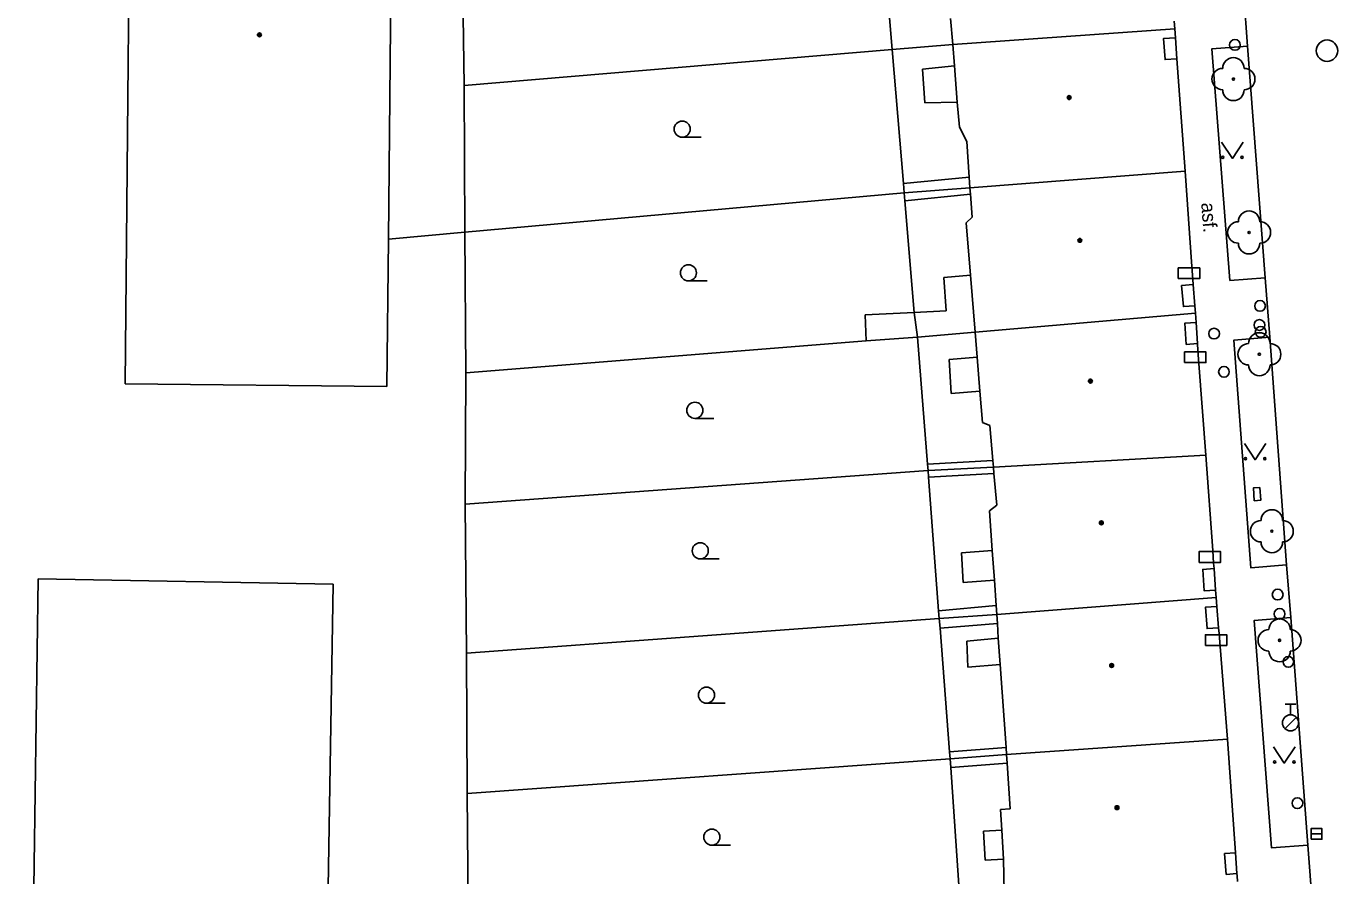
# Model space of a CAD drawing. Extents: x -596229 to -595156, y -1161237 to -1159376.
# Drawn here: x -596149.1 to -596088.1, y -1160961.1 to -1160921.5 of the extents above; entities that cross this region are included whole.
import ezdxf

# ---------------------------------------------------------------- set-up
doc = ezdxf.new("R2010")
doc.units = 0
for name, color, linetype in [('DOP - budovy nerozlisene - VP', 7, 'Continuous'), ('DOP - kresba z DSPS bez souradnic', 7, 'Continuous'), ('DOP - rozhrani ploch obecne', 7, 'Continuous'), ('Level 22', 7, 'Continuous'), ('Level 24', 7, 'Continuous'), ('Level 26', 7, 'Continuous'), ('Level 27', 7, 'Continuous'), ('Level 28', 7, 'Continuous'), ('Level 36', 7, 'Continuous'), ('Level 39', 7, 'Continuous'), ('slaboproud - povrch.  znaky a tel. budka skut. velikost', 7, 'Continuous'), ('TM - budovy zdene_ betonove - NP', 7, 'Continuous'), ('TM - budovy zdene_ betonove - VP', 7, 'Continuous'), ('TM - chodniky - VP', 7, 'Continuous'), ('TM - komunikace - VP', 7, 'Continuous'), ('TM - letecke snimky - pomocna linie', 7, 'Continuous'), ('TM - popis povrchu', 7, 'Continuous')]:
    doc.layers.add(name, color=color, linetype=linetype)

msp = doc.modelspace()

# ---------------------------------------------------------------- linework, layer by layer
at = {"layer": 'DOP - budovy nerozlisene - VP'}
for points in [[(-596144.22, -1160906.56), (-596144.53, -1160938.16)], [(-596132.26, -1160931.43), (-596132.02, -1160906.69)], [(-596132.33, -1160938.29), (-596132.26, -1160931.43)], [(-596144.53, -1160938.16), (-596132.33, -1160938.29)], [(-596149.13, -1160987.09), (-596148.57, -1160947.24)], [(-596148.57, -1160947.24), (-596134.84, -1160947.49)], [(-596134.84, -1160947.49), (-596135.09, -1160962.55)]]:
    msp.add_lwpolyline(points, dxfattribs=at)
at = {"layer": 'DOP - kresba z DSPS bez souradnic'}
for points in [[(-596107.39, -1160923.52), (-596105.9, -1160923.36)], [(-596107.28, -1160925.09), (-596107.39, -1160923.52)], [(-596105.77, -1160925.05), (-596107.28, -1160925.09)], [(-596108.28, -1160928.84), (-596105.21, -1160928.55)], [(-596108.21, -1160929.65), (-596105.16, -1160929.33)], [(-596106.39, -1160933.21), (-596105.15, -1160933.11)], [(-596106.29, -1160934.77), (-596106.39, -1160933.21)], [(-596107.78, -1160934.84), (-596106.29, -1160934.77)], [(-596104.85, -1160936.92), (-596106.15, -1160937.03)], [(-596106.15, -1160937.03), (-596106.05, -1160938.62)], [(-596106.05, -1160938.62), (-596104.72, -1160938.51)], [(-596107.15, -1160941.91), (-596104.12, -1160941.74)], [(-596107.11, -1160942.51), (-596104.06, -1160942.34)], [(-596105.58, -1160946.03), (-596104.14, -1160945.93)], [(-596105.5, -1160947.41), (-596105.58, -1160946.03)], [(-596104.04, -1160947.31), (-596105.5, -1160947.41)], [(-596106.64, -1160948.74), (-596103.96, -1160948.48)], [(-596106.57, -1160949.54), (-596103.9, -1160949.33)], [(-596105.33, -1160950.14), (-596103.86, -1160950.01)], [(-596105.28, -1160951.36), (-596105.33, -1160950.14)], [(-596103.77, -1160951.23), (-596105.28, -1160951.36)], [(-596103.5, -1160955.1), (-596106.13, -1160955.3)], [(-596106.07, -1160956.03), (-596103.45, -1160955.83)], [(-596104.55, -1160959), (-596103.7, -1160958.95)], [(-596104.47, -1160960.34), (-596104.55, -1160959)], [(-596103.62, -1160960.29), (-596104.47, -1160960.34)]]:
    msp.add_lwpolyline(points, dxfattribs=at)
at = {"layer": 'DOP - rozhrani ploch obecne'}
for points in [[(-596108.8, -1160922.61), (-596109.65, -1160912.36)], [(-596128.89, -1160913.51), (-596128.74, -1160924.28)], [(-596108.8, -1160922.61), (-596105.98, -1160922.37)], [(-596108.8, -1160922.61), (-596128.74, -1160924.28)], [(-596108.28, -1160928.84), (-596108.8, -1160922.61)], [(-596128.74, -1160924.28), (-596128.7, -1160931.11)], [(-596108.24, -1160929.27), (-596108.28, -1160928.84)], [(-596105.18, -1160929.04), (-596108.24, -1160929.27)], [(-596128.7, -1160931.11), (-596108.24, -1160929.27)], [(-596108.24, -1160929.27), (-596108.21, -1160929.65)], [(-596108.21, -1160929.65), (-596107.78, -1160934.84)], [(-596132.26, -1160931.43), (-596128.7, -1160931.11)], [(-596128.7, -1160931.11), (-596128.65, -1160937.65)], [(-596107.78, -1160934.84), (-596110.06, -1160934.95)], [(-596110.06, -1160934.95), (-596110.01, -1160936.17)], [(-596107.62, -1160935.99), (-596104.94, -1160935.76)], [(-596110.01, -1160936.17), (-596128.65, -1160937.65)], [(-596110.01, -1160936.17), (-596107.62, -1160935.99)], [(-596107.15, -1160941.91), (-596107.62, -1160935.99)], [(-596128.65, -1160937.65), (-596128.69, -1160943.77)], [(-596107.13, -1160942.21), (-596107.15, -1160941.91)], [(-596107.13, -1160942.21), (-596104.09, -1160942.04)], [(-596128.69, -1160943.77), (-596107.13, -1160942.21)], [(-596107.11, -1160942.51), (-596107.13, -1160942.21)], [(-596106.64, -1160948.74), (-596107.11, -1160942.51)], [(-596128.69, -1160943.77), (-596128.63, -1160950.7)], [(-596106.61, -1160949.1), (-596106.64, -1160948.74)], [(-596106.61, -1160949.1), (-596128.63, -1160950.7)], [(-596106.61, -1160949.1), (-596103.93, -1160948.9)], [(-596106.57, -1160949.54), (-596106.61, -1160949.1)], [(-596106.13, -1160955.3), (-596106.57, -1160949.54)], [(-596128.63, -1160950.7), (-596128.59, -1160957.24)], [(-596106.1, -1160955.62), (-596106.13, -1160955.3)], [(-596106.1, -1160955.62), (-596103.48, -1160955.42)], [(-596106.1, -1160955.62), (-596128.59, -1160957.24)], [(-596106.07, -1160956.03), (-596106.1, -1160955.62)], [(-596105.67, -1160961.96), (-596106.07, -1160956.03)], [(-596128.59, -1160957.24), (-596128.55, -1160962.5)]]:
    msp.add_lwpolyline(points, dxfattribs=at)
at = {"layer": 'Level 22'}
for centre in [(-596092.91, -1160923.98), (-596092.18, -1160931.12), (-596091.7, -1160936.79), (-596091.12, -1160945.03), (-596090.76, -1160950.11)]:
    msp.add_circle(centre, 0.05, dxfattribs=at)
for centre, start, end in [((-596092.91, -1160923.48), 0, 180), ((-596093.41, -1160923.98), 90, 270), ((-596092.41, -1160923.98), 270, 90), ((-596092.91, -1160924.48), 180, 0), ((-596092.18, -1160930.62), 0, 180), ((-596092.68, -1160931.12), 90, 270), ((-596091.68, -1160931.12), 270, 90), ((-596092.18, -1160931.62), 180, 0), ((-596091.7, -1160936.29), 0, 180), ((-596092.2, -1160936.79), 90, 270), ((-596091.2, -1160936.79), 270, 90), ((-596091.7, -1160937.29), 180, 0), ((-596091.12, -1160944.53), 0, 180), ((-596091.62, -1160945.03), 90, 270), ((-596090.62, -1160945.03), 270, 90), ((-596091.12, -1160945.53), 180, 0), ((-596090.76, -1160949.61), 0, 180), ((-596091.26, -1160950.11), 90, 270), ((-596090.26, -1160950.11), 270, 90), ((-596090.76, -1160950.61), 180, 0)]:
    msp.add_arc(centre, 0.5, start, end, dxfattribs=at)
at = {"layer": 'Level 24'}
for points in [[(-596095.477, -1160933.268), (-596094.477, -1160933.268), (-596094.477, -1160932.768), (-596095.477, -1160932.768)], [(-596095.187, -1160937.178), (-596094.187, -1160937.178), (-596094.187, -1160936.678), (-596095.187, -1160936.678)], [(-596094.507, -1160946.478), (-596093.507, -1160946.478), (-596093.507, -1160945.978), (-596094.507, -1160945.978)], [(-596094.217, -1160950.348), (-596093.217, -1160950.348), (-596093.217, -1160949.848), (-596094.217, -1160949.848)]]:
    msp.add_lwpolyline(points, close=True, dxfattribs=at)
at = {"layer": 'Level 26'}
for centre in [(-596092.84, -1160922.39), (-596091.67, -1160934.54), (-596091.7, -1160935.43), (-596091.64, -1160935.75), (-596093.35, -1160937.61), (-596090.85, -1160947.98), (-596090.76, -1160948.88), (-596090.35, -1160951.11), (-596089.93, -1160957.69)]:
    msp.add_circle(centre, 0.25, dxfattribs=at)
at = {"layer": 'Level 27'}
msp.add_line((-596089.29, -1160959.12), (-596088.79, -1160959.12), dxfattribs=at)
msp.add_lwpolyline([(-596089.29, -1160959.37), (-596088.79, -1160959.37), (-596088.79, -1160958.87), (-596089.29, -1160958.87)], close=True, dxfattribs=at)
msp.add_circle((-596088.55, -1160922.66), 0.5, dxfattribs=at)
at = {"layer": 'Level 28'}
for p, q in [((-596090.5, -1160953.075), (-596090, -1160953.075)), ((-596090.25, -1160953.575), (-596090.25, -1160953.075)), ((-596090.508, -1160954.222), (-596089.978, -1160953.692))]:
    msp.add_line(p, q, dxfattribs=at)
for centre, radius in [((-596093.81, -1160935.83), 0.25), ((-596090.25, -1160953.95), 0.375)]:
    msp.add_circle(centre, radius, dxfattribs=at)
at = {"layer": 'Level 36'}
for p, q in [((-596118.58, -1160926.685), (-596117.705, -1160926.685)), ((-596118.29, -1160933.375), (-596117.415, -1160933.375)), ((-596117.99, -1160939.775), (-596117.115, -1160939.775)), ((-596117.74, -1160946.315), (-596116.865, -1160946.315)), ((-596117.45, -1160953.035), (-596116.575, -1160953.035)), ((-596117.2, -1160959.645), (-596116.325, -1160959.645))]:
    msp.add_line(p, q, dxfattribs=at)
for points in [[(-596093.46, -1160926.92), (-596092.96, -1160927.67), (-596092.46, -1160926.92)], [(-596092.4, -1160940.95), (-596091.9, -1160941.7), (-596091.4, -1160940.95)], [(-596091.04, -1160955.07), (-596090.54, -1160955.82), (-596090.04, -1160955.07)]]:
    msp.add_lwpolyline(points, dxfattribs=at)
for centre, radius in [((-596118.58, -1160926.31), 0.375), ((-596093.41, -1160927.62), 0.05), ((-596092.511, -1160927.62), 0.05), ((-596118.29, -1160933), 0.375), ((-596117.99, -1160939.4), 0.375), ((-596092.35, -1160941.65), 0.05), ((-596091.451, -1160941.65), 0.05), ((-596117.74, -1160945.94), 0.375), ((-596117.45, -1160952.66), 0.375), ((-596090.99, -1160955.77), 0.05), ((-596090.091, -1160955.77), 0.05), ((-596117.2, -1160959.27), 0.375)]:
    msp.add_circle(centre, radius, dxfattribs=at)
at = {"layer": 'Level 39'}
for centre, radius in [((-596138.27, -1160921.92), 0.09), ((-596138.27, -1160921.92), 0.0398), ((-596100.56, -1160924.84), 0.09), ((-596100.56, -1160924.84), 0.0398), ((-596100.06, -1160931.49), 0.09), ((-596100.06, -1160931.49), 0.0398), ((-596099.57, -1160938.04), 0.09), ((-596099.57, -1160938.04), 0.0398), ((-596099.06, -1160944.64), 0.09), ((-596099.06, -1160944.64), 0.0398), ((-596098.58, -1160951.28), 0.09), ((-596098.58, -1160951.28), 0.0398), ((-596098.33, -1160957.9), 0.09), ((-596098.33, -1160957.9), 0.0398)]:
    msp.add_circle(centre, radius, dxfattribs=at)
at = {"layer": 'slaboproud - povrch.  znaky a tel. budka skut. velikost'}
msp.add_lwpolyline([(-596091.68, -1160942.99), (-596091.64, -1160943.59), (-596091.94, -1160943.61), (-596091.98, -1160943.01), (-596091.68, -1160942.99)], dxfattribs=at)
at = {"layer": 'TM - budovy zdene_ betonove - NP'}
for points in [[(-596095.54, -1160923.04), (-596096.09, -1160923.07), (-596096.16, -1160922.09), (-596095.61, -1160922.06)], [(-596094.7, -1160934.53), (-596095.24, -1160934.57), (-596095.32, -1160933.59), (-596094.78, -1160933.55)], [(-596094.58, -1160936.29), (-596095.11, -1160936.33), (-596095.18, -1160935.35), (-596094.65, -1160935.31)], [(-596093.74, -1160947.77), (-596094.27, -1160947.81), (-596094.34, -1160946.81), (-596093.81, -1160946.77)], [(-596093.6, -1160949.52), (-596094.14, -1160949.56), (-596094.21, -1160948.57), (-596093.68, -1160948.53)], [(-596092.75, -1160960.97), (-596093.24, -1160961.01), (-596093.32, -1160960.04), (-596092.81, -1160960)]]:
    msp.add_lwpolyline(points, dxfattribs=at)
at = {"layer": 'TM - budovy zdene_ betonove - VP'}
for points in [[(-596105.98, -1160922.37), (-596106.08, -1160921.16)], [(-596095.67, -1160921.28), (-596095.64, -1160921.64)], [(-596105.98, -1160922.37), (-596095.64, -1160921.64)], [(-596095.64, -1160921.64), (-596095.61, -1160922.06)], [(-596105.9, -1160923.36), (-596105.98, -1160922.37)], [(-596095.61, -1160922.06), (-596095.54, -1160923.04)], [(-596095.54, -1160923.04), (-596095.16, -1160928.27)], [(-596105.77, -1160925.05), (-596105.9, -1160923.36)], [(-596105.67, -1160926.22), (-596105.77, -1160925.05)], [(-596105.33, -1160926.88), (-596105.67, -1160926.22)], [(-596105.21, -1160928.55), (-596105.33, -1160926.88)], [(-596105.18, -1160929.04), (-596105.21, -1160928.55)], [(-596095.16, -1160928.27), (-596105.18, -1160929.04)], [(-596095.16, -1160928.27), (-596094.84, -1160932.71), (-596094.8, -1160933.31), (-596094.78, -1160933.55)], [(-596105.16, -1160929.33), (-596105.18, -1160929.04)], [(-596105.08, -1160930.41), (-596105.16, -1160929.33)], [(-596105.35, -1160930.68), (-596105.08, -1160930.41)], [(-596105.15, -1160933.11), (-596105.35, -1160930.68)], [(-596104.94, -1160935.76), (-596105.15, -1160933.11)], [(-596094.78, -1160933.55), (-596094.7, -1160934.53)], [(-596094.7, -1160934.53), (-596094.68, -1160934.87)], [(-596104.94, -1160935.76), (-596094.68, -1160934.87)], [(-596094.68, -1160934.87), (-596094.65, -1160935.31)], [(-596094.65, -1160935.31), (-596094.58, -1160936.29)], [(-596104.85, -1160936.92), (-596104.94, -1160935.76)], [(-596094.58, -1160936.29), (-596094.56, -1160936.62), (-596094.52, -1160937.22), (-596094.2, -1160941.49)], [(-596104.72, -1160938.51), (-596104.85, -1160936.92)], [(-596104.6, -1160939.97), (-596104.72, -1160938.51)], [(-596104.25, -1160940.1), (-596104.6, -1160939.97)], [(-596104.12, -1160941.74), (-596104.25, -1160940.1)], [(-596104.09, -1160942.04), (-596104.12, -1160941.74)], [(-596104.09, -1160942.04), (-596094.2, -1160941.49)], [(-596104.06, -1160942.34), (-596104.09, -1160942.04)], [(-596094.2, -1160941.49), (-596093.87, -1160945.92), (-596093.83, -1160946.52), (-596093.81, -1160946.77)], [(-596103.93, -1160943.81), (-596104.06, -1160942.34)], [(-596104.27, -1160944.08), (-596103.93, -1160943.81)], [(-596104.14, -1160945.93), (-596104.27, -1160944.08)], [(-596104.04, -1160947.31), (-596104.14, -1160945.93)], [(-596093.81, -1160946.77), (-596093.74, -1160947.77)], [(-596103.96, -1160948.48), (-596104.04, -1160947.31)], [(-596103.93, -1160948.9), (-596093.71, -1160948.11)], [(-596093.74, -1160947.77), (-596093.71, -1160948.11)], [(-596093.71, -1160948.11), (-596093.68, -1160948.53)], [(-596103.93, -1160948.9), (-596103.96, -1160948.48)], [(-596093.68, -1160948.53), (-596093.6, -1160949.52)], [(-596103.9, -1160949.33), (-596103.93, -1160948.9)], [(-596103.86, -1160950.01), (-596103.9, -1160949.33)], [(-596093.6, -1160949.52), (-596093.58, -1160949.79), (-596093.53, -1160950.39), (-596093.19, -1160954.71)], [(-596103.77, -1160951.23), (-596103.86, -1160950.01)], [(-596103.5, -1160955.1), (-596103.77, -1160951.23)], [(-596103.48, -1160955.42), (-596093.19, -1160954.71)], [(-596093.19, -1160954.71), (-596092.81, -1160960)], [(-596103.48, -1160955.42), (-596103.5, -1160955.1)], [(-596103.45, -1160955.83), (-596103.48, -1160955.42)], [(-596103.3, -1160957.96), (-596103.45, -1160955.83)], [(-596103.76, -1160957.99), (-596103.3, -1160957.96)], [(-596103.7, -1160958.95), (-596103.76, -1160957.99)], [(-596103.62, -1160960.29), (-596103.7, -1160958.95)], [(-596103.58, -1160961.82), (-596103.62, -1160960.29)], [(-596092.81, -1160960), (-596092.75, -1160960.97)], [(-596092.75, -1160960.97), (-596092.74, -1160961.07), (-596092.72, -1160961.33)]]:
    msp.add_lwpolyline(points, dxfattribs=at)
at = {"layer": 'TM - chodniky - VP'}
for points in [[(-596092.25, -1160922.44), (-596093.91, -1160922.57), (-596093.07, -1160933.35), (-596091.43, -1160933.23)], [(-596091.22, -1160936), (-596092.89, -1160936.13), (-596092.1, -1160946.73), (-596090.43, -1160946.6)], [(-596090.24, -1160949.05), (-596091.94, -1160949.18), (-596091.13, -1160959.77), (-596089.44, -1160959.64)]]:
    msp.add_lwpolyline(points, dxfattribs=at)
at = {"layer": 'TM - komunikace - VP'}
for points in [[(-596092.43, -1160920.07), (-596092.25, -1160922.44)], [(-596092.25, -1160922.44), (-596091.43, -1160933.23)], [(-596091.43, -1160933.23), (-596091.22, -1160936)], [(-596091.22, -1160936), (-596090.43, -1160946.6)], [(-596090.43, -1160946.6), (-596090.24, -1160949.05)], [(-596090.24, -1160949.05), (-596089.44, -1160959.64)], [(-596089.44, -1160959.64), (-596089.23, -1160962.49)]]:
    msp.add_lwpolyline(points, dxfattribs=at)
at = {"layer": 'TM - letecke snimky - pomocna linie'}
msp.add_lwpolyline([(-596107.78, -1160934.84), (-596107.62, -1160935.99)], dxfattribs=at)

# ---------------------------------------------------------------- texts
at = {"layer": 'TM - popis povrchu'}
msp.add_text('asf.', height=0.65, rotation=274.25, dxfattribs=at).set_placement((-596094.41, -1160929.75))

doc.saveas('drawing.dxf')
